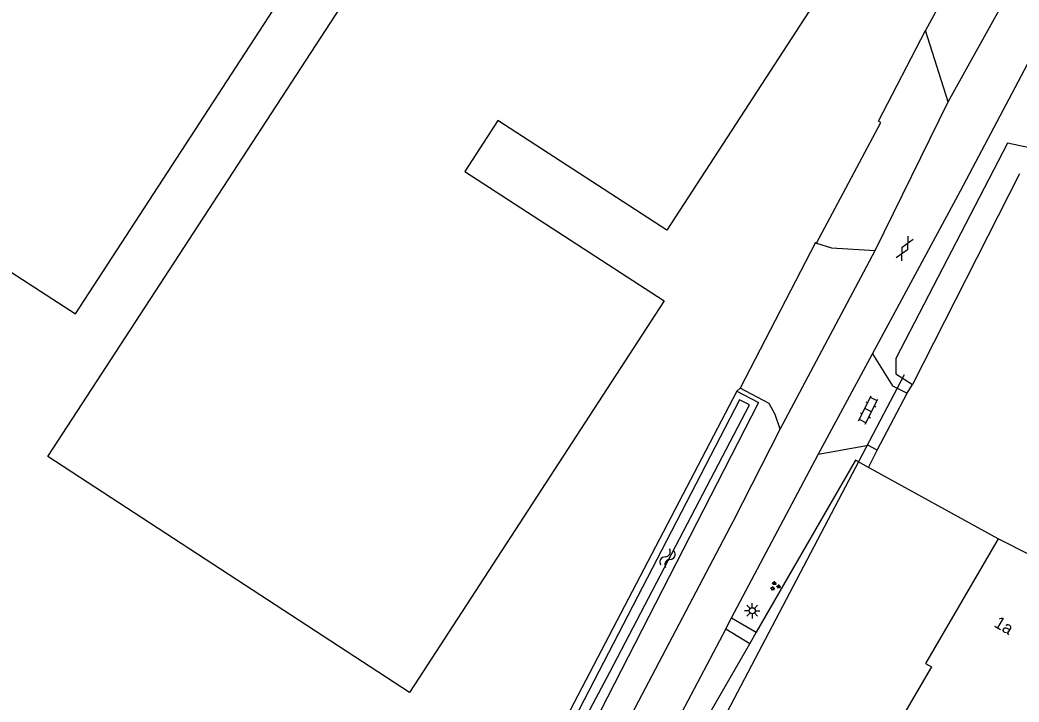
# Model space of a CAD drawing. Extents: x 133000 to 136000, y 400500 to 403500.
# Drawn here: x 135583.2 to 135664.7, y 402561.3 to 402617 of the extents above; entities that cross this region are included whole.
import ezdxf

# ---------------------------------------------------------------- set-up
doc = ezdxf.new("R2010")
doc.units = 0
for name, color, linetype in [('gg-afsc-erfafscheiding', 7, 'Continuous'), ('gg-afsc-muur', 7, 'Continuous'), ('gg-anno-huisnummerreeks BGT', 7, 'Continuous'), ('gg-bbg-bijgebouw', 7, 'Continuous'), ('gg-bbg-gedigitaliseerde bebouwing', 7, 'Continuous'), ('gg-bbg-hoofdgebouw', 7, 'Continuous'), ('gg-knt-verharding', 7, 'Continuous'), ('gg-kntw-bovenkant insteek waterloop', 7, 'Continuous'), ('gg-kntw-waterlijn', 7, 'Continuous'), ('gg-kwrk-duiker element', 7, 'Continuous'), ('gg-kwrk-duiker nz buis', 7, 'Continuous'), ('gt-grn-groengrens', 7, 'Continuous'), ('gt-grn-vlakafsluiter', 7, 'Continuous'), ('gt-grn-weggrens', 7, 'Continuous'), ('gt-symb-gesloten verharding', 7, 'Continuous'), ('gt-symb-groenvak', 7, 'Continuous'), ('gt-symb-klinker verharding', 7, 'Continuous'), ('gt-symb-lichtmast', 7, 'Continuous'), ('gt-symb-watersymbool', 7, 'Continuous')]:
    doc.layers.add(name, color=color, linetype=linetype)

# ---------------------------------------------------------------- blocks, each defined once
blk = doc.blocks.new('gt0-GESVH1')
at = {"layer": 'gt-symb-gesloten verharding'}
for p, q in [((-0.992, -0.261), (0.008, 0.239)), ((0.008, -0.261), (-0.992, 0.239)), ((0.008, 0.239), (1.008, -0.261)), ((1.008, 0.239), (0.008, -0.261))]:
    blk.add_line(p, q, dxfattribs=at)
blk = doc.blocks.new('gt0-LMAST')
at = {"layer": 'gt-symb-lichtmast'}
for p, q in [((-0.182, 0.173), (-0.447, 0.438)), ((-0.005, 0.246), (-0.005, 0.621)), ((0.172, 0.173), (0.437, 0.438)), ((-0.255, -0.004), (-0.63, -0.004)), ((-0.182, -0.181), (-0.447, -0.446)), ((-0.005, -0.254), (-0.005, -0.629)), ((0.437, -0.446), (0.172, -0.181)), ((0.245, -0.004), (0.62, -0.004))]:
    blk.add_line(p, q, dxfattribs=at)
blk.add_circle((-0.005, -0.004), 0.25, dxfattribs=at)
blk = doc.blocks.new('gt0-GRVAK')
at = {"layer": 'gt-symb-groenvak'}
for p, q in [((-0.11, 0.189), (-0.228, 0.24)), ((-0.182, 0.153), (0.088, 0.153)), ((-0.091, 0.211), (-0.156, 0.322)), ((-0.047, 0.214), (-0.047, 0.393)), ((-0.004, 0.211), (0.061, 0.322)), ((0.015, 0.189), (0.133, 0.24)), ((0.262, -0.052), (0.197, 0.059)), ((0.305, -0.049), (0.305, 0.13)), ((0.349, -0.052), (0.414, 0.059)), ((-0.245, -0.228), (-0.363, -0.177)), ((-0.318, -0.264), (-0.047, -0.264)), ((-0.226, -0.206), (-0.291, -0.095)), ((-0.183, -0.203), (-0.183, -0.024)), ((-0.139, -0.206), (-0.074, -0.095)), ((-0.12, -0.228), (-0.002, -0.177)), ((0.243, -0.074), (0.125, -0.023)), ((0.17, -0.11), (0.441, -0.11)), ((0.368, -0.074), (0.486, -0.023))]:
    blk.add_line(p, q, dxfattribs=at)
blk = doc.blocks.new('gt0-KL1')
at = {"layer": 'gt-symb-klinker verharding'}
for p, q in [((-1.15, 0.3), (1.15, 0.3)), ((-1, -0.3), (-1, 0.3)), ((-0.5, 0.3), (-0.5, 0.45)), ((0, -0.3), (0, 0.3)), ((0.5, 0.3), (0.5, 0.45)), ((1, -0.3), (1, 0.3)), ((-1.15, -0.3), (1.15, -0.3)), ((-0.5, -0.45), (-0.5, -0.3)), ((0.5, -0.45), (0.5, -0.3))]:
    blk.add_line(p, q, dxfattribs=at)
blk = doc.blocks.new('gt0-WA')
at = {"layer": 'gt-symb-watersymbool'}
for centre, start, end in [((-0.323, 0.022), 28.07249, 151.92751), ((0.427, 0.422), 208.07248, 331.92751), ((-0.323, -0.428), 28.07249, 151.92751), ((0.427, -0.028), 208.07248, 331.92751)]:
    blk.add_arc(centre, 0.425, start, end, dxfattribs=at)

msp = doc.modelspace()

# ---------------------------------------------------------------- linework, layer by layer
at = {"layer": 'gg-afsc-erfafscheiding'}
for p, q in [((135662.97, 402574.651), (135652.389, 402580.489)), ((135643.25, 402567.037), (135642.714, 402566.107))]:
    msp.add_line(p, q, dxfattribs=at)
for points in [[(135652.389, 402580.489), (135651.344, 402581.065), (135643.25, 402567.037)], [(135642.714, 402566.107), (135639.463, 402560.473), (135641.307, 402559.292)]]:
    msp.add_lwpolyline(points, dxfattribs=at)
at = {"layer": 'gg-afsc-muur'}
msp.add_line((135648.079, 402598.841), (135648.169, 402598.795), dxfattribs=at)
msp.add_lwpolyline([(135648.169, 402598.795), (135653.414, 402608.622), (135653.204, 402608.734)], dxfattribs=at)
at = {"layer": 'gg-bbg-bijgebouw'}
for points in [[(135573.413, 402597.344), (135575.675, 402600.837), (135587.751, 402593.018), (135612.478, 402631.077), (135580.586, 402651.876), (135555.771, 402613.769), (135571.946, 402603.255), (135569.668, 402599.75), (135573.413, 402597.344)], [(135614.97, 402562.131), (135585.478, 402581.368), (135622.832, 402638.755), (135649.624, 402620.935), (135635.947, 402599.852), (135622.172, 402608.788), (135619.478, 402604.635), (135635.736, 402594.088), (135614.97, 402562.131)]]:
    msp.add_lwpolyline(points, dxfattribs=at)
at = {"layer": 'gg-bbg-gedigitaliseerde bebouwing'}
msp.add_lwpolyline([(135652.26, 402555.181), (135661.22, 402549.7), (135673.36, 402569.4), (135662.97, 402574.651)], dxfattribs=at)
at = {"layer": 'gg-bbg-hoofdgebouw'}
msp.add_lwpolyline([(135662.97, 402574.651), (135657.04, 402564.481), (135657.53, 402564.201), (135652.26, 402555.181)], dxfattribs=at)
at = {"layer": 'gg-knt-verharding'}
for p, q in [((135661.83, 402625.02), (135657.039, 402616.137)), ((135658.904, 402610.305), (135666.615, 402624.241)), ((135658.904, 402610.305), (135657.039, 402616.137)), ((135652.932, 402598.181), (135658.904, 402610.305)), ((135645.194, 402583.604), (135652.932, 402598.181)), ((135648.303, 402581.548), (135652.717, 402589.766)), ((135641.236, 402568.199), (135648.303, 402581.548)), ((135640.775, 402567.327), (135641.236, 402568.199)), ((135641.236, 402568.199), (135643.25, 402567.037)), ((135640.775, 402567.327), (135633.17, 402552.964)), ((135640.775, 402567.327), (135642.714, 402566.107))]:
    msp.add_line(p, q, dxfattribs=at)
for points in [[(135652.717, 402589.766), (135659.895, 402603.056), (135665.605, 402613.865), (135670.511, 402623.459)], [(135648.169, 402598.795), (135649.38, 402598.416), (135652.932, 402598.181)], [(135652.717, 402589.766), (135654.358, 402587.154), (135655.543, 402586.541)], [(135645.194, 402583.604), (135644.785, 402584.793), (135644.306, 402585.702), (135641.924, 402586.96)], [(135630.911, 402556.175), (135641.397, 402576.135), (135645.194, 402583.604)], [(135653.117, 402581.886), (135652.393, 402582.261), (135648.303, 402581.548)]]:
    msp.add_lwpolyline(points, dxfattribs=at)
at = {"layer": 'gg-kntw-bovenkant insteek waterloop'}
for p, q in [((135664.71, 402604.455), (135655.992, 402587.252)), ((135641.653, 402586.718), (135626.344, 402557.362))]:
    msp.add_line(p, q, dxfattribs=at)
for points in [[(135665.647, 402606.423), (135665.514, 402606.572), (135663.719, 402606.937), (135654.618, 402589.384), (135654.621, 402588.11), (135655.992, 402587.252)], [(135643.419, 402585.786), (135628.322, 402556.269), (135626.344, 402557.362)]]:
    msp.add_lwpolyline(points, dxfattribs=at)
at = {"layer": 'gg-kntw-waterlijn'}
msp.add_lwpolyline([(135627.224, 402557.686), (135627.87, 402557.327), (135631.316, 402563.789), (135642.684, 402585.594), (135641.889, 402586.009), (135627.224, 402557.686)], dxfattribs=at)
at = {"layer": 'gg-kwrk-duiker element'}
msp.add_line((135641.653, 402586.718), (135643.419, 402585.786), dxfattribs=at)
at = {"layer": 'gg-kwrk-duiker nz buis'}
msp.add_line((135640.2, 402559.235), (135655.326, 402588.073), dxfattribs=at)
at = {"layer": 'gt-grn-groengrens'}
for p, q in [((135653.204, 402608.734), (135657.039, 402616.137)), ((135655.543, 402586.541), (135655.992, 402587.252)), ((135652.389, 402580.489), (135653.117, 402581.886))]:
    msp.add_line(p, q, dxfattribs=at)
at = {"layer": 'gt-grn-vlakafsluiter'}
for p, q in [((135648.079, 402598.841), (135641.924, 402586.96)), ((135641.924, 402586.96), (135641.653, 402586.718))]:
    msp.add_line(p, q, dxfattribs=at)
at = {"layer": 'gt-grn-weggrens'}
msp.add_line((135653.117, 402581.886), (135655.543, 402586.541), dxfattribs=at)

# ---------------------------------------------------------------- block references
at = {"layer": 'gt-symb-gesloten verharding', "rotation": -118.15334650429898}
msp.add_blockref('gt0-GESVH1', (135655.368, 402598.349), dxfattribs=at)
at = {"layer": 'gt-symb-groenvak'}
msp.add_blockref('gt0-GRVAK', (135644.769, 402570.799), dxfattribs=at)
at = {"layer": 'gt-symb-klinker verharding', "rotation": 62.99934529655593}
msp.add_blockref('gt0-KL1', (135652.373, 402585.163), dxfattribs=at)
at = {"layer": 'gt-symb-lichtmast'}
msp.add_blockref('gt0-LMAST', (135642.922, 402568.794), dxfattribs=at)
at = {"layer": 'gt-symb-watersymbool', "rotation": 61.974683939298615}
msp.add_blockref('gt0-WA', (135635.982, 402573.039), dxfattribs=at)

# ---------------------------------------------------------------- texts
at = {"layer": 'gg-anno-huisnummerreeks BGT'}
msp.add_text('1a', height=1, rotation=329.7, dxfattribs=at).set_placement((135662.553, 402567.537))

doc.saveas('drawing.dxf')
